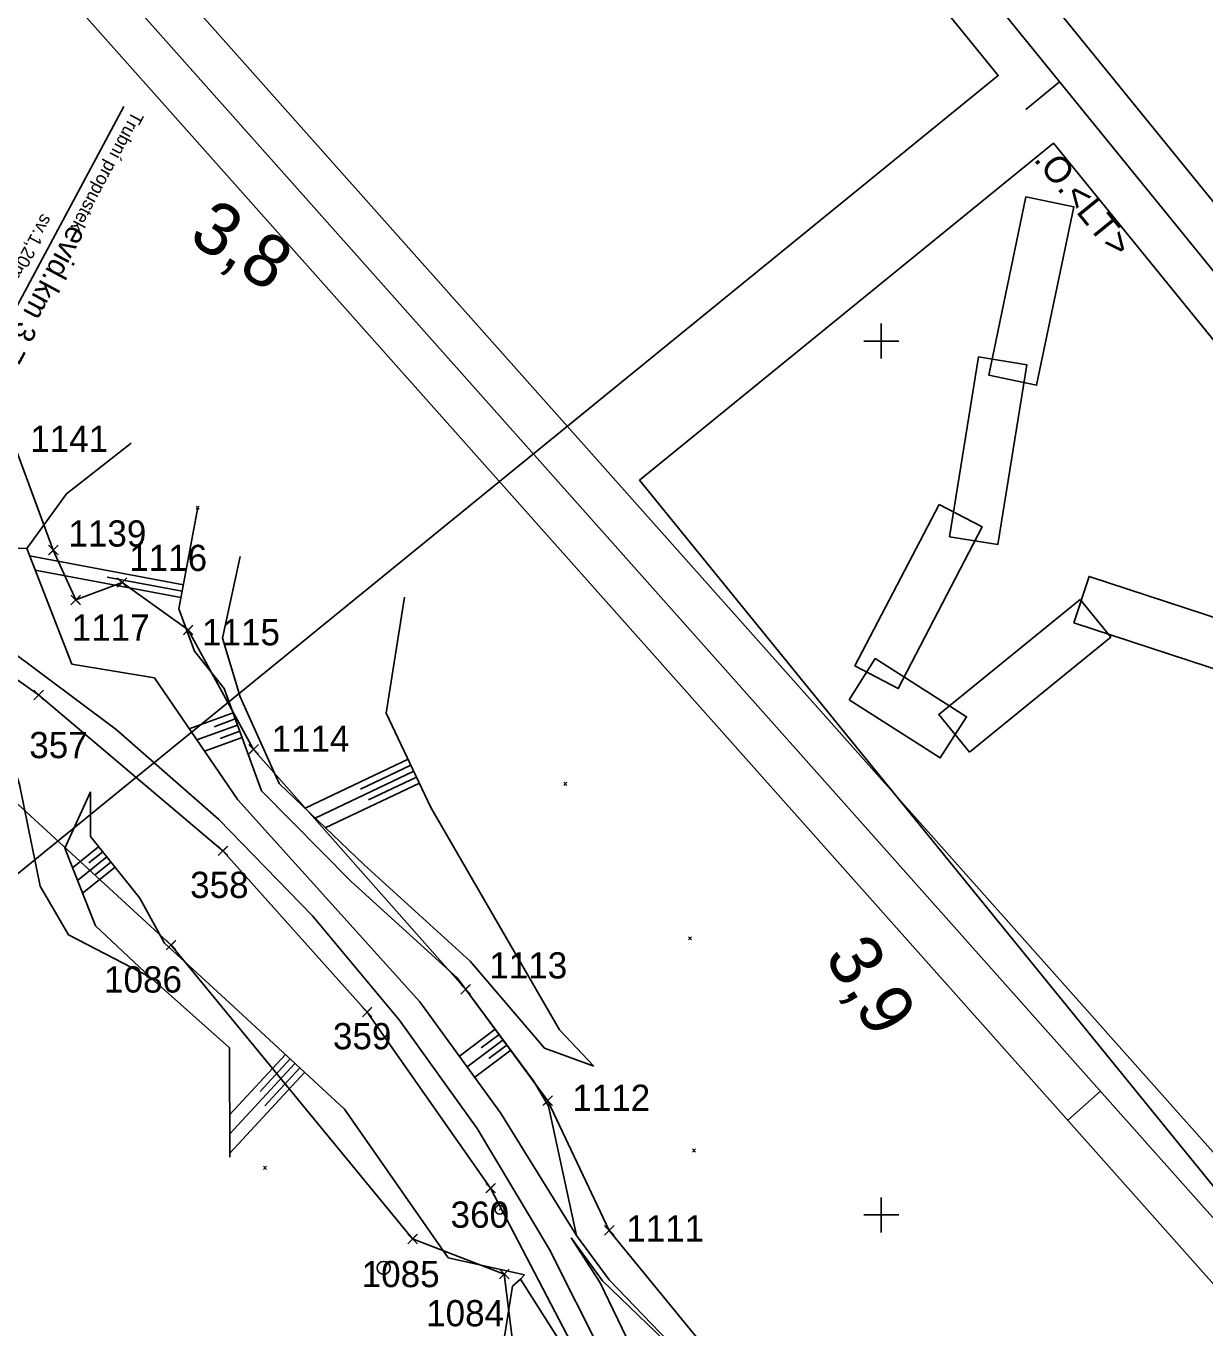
# Model space of a CAD drawing. Extents: x -866402 to -860377, y -1041908 to -1038598.
# Drawn here: x -865497.9 to -865362.9, y -1039812.9 to -1039664 of the extents above; entities that cross this region are included whole.
import ezdxf

# ---------------------------------------------------------------- set-up
doc = ezdxf.new("R2010")
doc.units = 0
for name, color, linetype in [('PS 02 trasa', 7, 'Continuous'), ('SZDC', 7, 'Continuous'), ('Vrstva 1', 7, 'Continuous'), ('Vrstva 19', 7, 'Continuous'), ('Vrstva 21', 7, 'Continuous'), ('Vrstva 48', 7, 'Continuous'), ('Vrstva 49', 7, 'Continuous'), ('Vrstva 5', 7, 'Continuous'), ('Vrstva 60', 7, 'Continuous'), ('Vrstva 7', 7, 'Continuous')]:
    doc.layers.add(name, color=color, linetype=linetype)

msp = doc.modelspace()

# ---------------------------------------------------------------- linework, layer by layer
at = {"layer": 'PS 02 trasa'}
msp.add_lwpolyline([(-865628.19, -1039677.88), (-865605.51, -1039687.52), (-865582.19, -1039697.61), (-865559.14, -1039707.28), (-865536.33, -1039717.33), (-865529.82, -1039720.29), (-865517.48, -1039726.61), (-865515.91, -1039727.72), (-865511.27, -1039730.03), (-865496.48, -1039740.5), (-865475.38, -1039758.33), (-865458.86, -1039776.79), (-865444.73, -1039796.94), (-865433.24, -1039818.95), (-865429.29, -1039825.71), (-865424.65, -1039842.04), (-865418.67, -1039865.78), (-865413.42, -1039890.2), (-865408.64, -1039914.82), (-865404.58, -1039939.8), (-865398.64, -1039964), (-865396.05, -1039975.04), (-865392.51, -1039988.18), (-865384.79, -1040012.1)], dxfattribs=at)
at = {"layer": 'SZDC'}
for points in [[(-865624.73, -1039668.72), (-865611.2, -1039674.78), (-865606.77, -1039664.52), (-865582.19, -1039686.68), (-865522.1, -1039709.6), (-865498.95, -1039712.74), (-865494.8, -1039723.92), (-865492.23, -1039729.63), (-865486.92, -1039727.63), (-865479.36, -1039733.06), (-865471.87, -1039746.72), (-865447.59, -1039774.17), (-865438.19, -1039786.93), (-865431.15, -1039801.77), (-865408.04, -1039829.99)], [(-865395.62, -1040020.69), (-865413.96, -1039944.15), (-865410.47, -1039918.35), (-865441.28, -1039903.04), (-865441.01, -1039880.27), (-865424.37, -1039862.92), (-865425.77, -1039860.85), (-865430.49, -1039853.5), (-865438.62, -1039843), (-865443.16, -1039806.76), (-865453.66, -1039802.74), (-865481.31, -1039769.11), (-865500.26, -1039751.7), (-865548.22, -1039725.62), (-865576.1, -1039709.31), (-865612.95, -1039689.68), (-865615.16, -1039688.82), (-865619.36, -1039687.18)]]:
    msp.add_lwpolyline(points, dxfattribs=at)
at = {"layer": 'Vrstva 1'}
for p, q in [((-865383.45, -1039673.5), (-865379.58, -1039670.34)), ((-865378.64, -1039789.17), (-865374.91, -1039785.84))]:
    msp.add_line(p, q, dxfattribs=at)
for points in [[(-866268.65, -1039040.03), (-865473.6, -1040017.5), (-865243.2, -1039830.1), (-866038.25, -1038852.63)], [(-866038.97, -1038859.66), (-865250.23, -1039829.38), (-865472.87, -1040010.47), (-866261.62, -1039040.75)], [(-866254.59, -1039041.47), (-865601.5, -1039844.41), (-865386.61, -1039669.62), (-866039.7, -1038866.69)], [(-866039.7, -1038866.69), (-865386.61, -1039669.62), (-865601.5, -1039844.41), (-866254.59, -1039041.47)], [(-865732.63, -1039823.16), (-864894.8, -1040764.23), (-864672.98, -1040566.75), (-865510.81, -1039625.68)], [(-865511.22, -1039632.74), (-864680.04, -1040566.34), (-864894.39, -1040757.18), (-865725.57, -1039823.57)], [(-865718.52, -1039823.98), (-865030.3, -1040597.01), (-864823.41, -1040412.82), (-865511.63, -1039639.79)], [(-865511.63, -1039639.79), (-864823.41, -1040412.82), (-865030.3, -1040597.01), (-865718.52, -1039823.98)]]:
    msp.add_lwpolyline(points, close=True, dxfattribs=at)
msp.add_lwpolyline([(-865500.16, -1039735.07), (-865487.59, -1039744.45), (-865475.87, -1039754.7), (-865465.13, -1039765.76), (-865455.18, -1039777.66), (-865446.28, -1039790.12), (-865437.99, -1039803.97), (-865431.9, -1039816), (-865426.39, -1039829.26)], dxfattribs=at)
at = {"layer": 'Vrstva 19'}
msp.add_line((-865506.41, -1039709.88), (-865486.74, -1039673.16), dxfattribs=at)
at = {"layer": 'Vrstva 21'}
for points in [[(-865427.7, -1039715.93), (-865380.3, -1039677.37), (-865304.58, -1039770.46), (-865351.98, -1039809.02)], [(-865427.7, -1039715.93), (-865380.3, -1039677.37), (-865304.58, -1039770.46), (-865351.98, -1039809.02)], [(-865383.43, -1039683.5), (-865377.97, -1039684.64), (-865382.22, -1039705.05), (-865387.68, -1039703.91)], [(-865383.43, -1039683.5), (-865377.97, -1039684.64), (-865382.22, -1039705.05), (-865387.68, -1039703.91)], [(-865383.43, -1039683.5), (-865377.97, -1039684.64), (-865382.22, -1039705.05), (-865387.68, -1039703.91)], [(-865383.43, -1039683.5), (-865377.97, -1039684.64), (-865382.22, -1039705.05), (-865387.68, -1039703.91)], [(-865388.85, -1039701.82), (-865383.34, -1039702.71), (-865386.67, -1039723.29), (-865392.18, -1039722.4)], [(-865388.85, -1039701.82), (-865383.34, -1039702.71), (-865386.67, -1039723.29), (-865392.18, -1039722.4)], [(-865393.39, -1039718.69), (-865388.44, -1039721.26), (-865398.06, -1039739.76), (-865403.01, -1039737.18)], [(-865393.39, -1039718.69), (-865388.44, -1039721.26), (-865398.06, -1039739.76), (-865403.01, -1039737.18)], [(-865377.94, -1039732.25), (-865376.21, -1039726.94), (-865356.4, -1039733.42), (-865358.13, -1039738.72)], [(-865377.94, -1039732.25), (-865376.21, -1039726.94), (-865356.4, -1039733.42), (-865358.13, -1039738.72)], [(-865389.89, -1039747.05), (-865393.42, -1039742.72), (-865377.24, -1039729.57), (-865373.72, -1039733.9)], [(-865389.89, -1039747.05), (-865393.42, -1039742.72), (-865377.24, -1039729.57), (-865373.72, -1039733.9)], [(-865403.69, -1039741.05), (-865400.69, -1039736.34), (-865390.24, -1039742.99), (-865393.24, -1039747.7)], [(-865403.69, -1039741.05), (-865400.69, -1039736.34), (-865390.24, -1039742.99), (-865393.24, -1039747.7)]]:
    msp.add_lwpolyline(points, close=True, dxfattribs=at)
at = {"layer": 'Vrstva 48'}
for p, q in [((-865479.91, -1039727.89), (-865497.51, -1039724.59)), ((-865480.19, -1039729.36), (-865496.87, -1039726.23)), ((-865480.05, -1039728.63), (-865488.62, -1039727.02)), ((-865474.22, -1039742.54), (-865479.23, -1039744.37)), ((-865473.7, -1039743.95), (-865478.36, -1039745.65)), ((-865473.96, -1039743.24), (-865476.38, -1039744.13)), ((-865473.19, -1039745.36), (-865477.48, -1039746.93)), ((-865473.45, -1039744.65), (-865475.68, -1039745.47)), ((-865454.17, -1039747.86), (-865465.98, -1039753.46)), ((-865453.85, -1039748.54), (-865459.62, -1039751.28)), ((-865453.53, -1039749.22), (-865464.82, -1039754.58)), ((-865453.21, -1039749.9), (-865458.72, -1039752.51)), ((-865452.88, -1039750.58), (-865463.66, -1039755.69)), ((-865489.61, -1039757.86), (-865492.6, -1039760.26)), ((-865488.67, -1039759.03), (-865492.02, -1039761.71)), ((-865489.14, -1039758.45), (-865490.73, -1039759.71)), ((-865487.73, -1039760.2), (-865491.45, -1039763.17)), ((-865488.2, -1039759.62), (-865489.97, -1039761.03)), ((-865444.19, -1039778.75), (-865448.31, -1039781.81)), ((-865443.29, -1039779.95), (-865447.43, -1039783.03)), ((-865443.74, -1039779.35), (-865445.81, -1039780.89)), ((-865468.23, -1039781.64), (-865474.59, -1039788.52)), ((-865442.4, -1039781.16), (-865446.55, -1039784.24)), ((-865442.85, -1039780.55), (-865444.92, -1039782.09)), ((-865467.13, -1039782.66), (-865474.58, -1039790.73)), ((-865467.68, -1039782.15), (-865471.13, -1039785.89)), ((-865466.58, -1039783.17), (-865470.58, -1039787.5)), ((-865466.03, -1039783.68), (-865474.57, -1039792.93))]:
    msp.add_line(p, q, dxfattribs=at)
at = {"layer": 'Vrstva 49'}
for p, q in [((-865493.29, -1039717.49), (-865485.87, -1039711.68)), ((-865480.43, -1039730.63), (-865478.26, -1039719.06)), ((-865478.43, -1039718.89), (-865478.08, -1039719.24)), ((-865478.43, -1039719.24), (-865478.08, -1039718.89)), ((-865492.66, -1039736.99), (-865497.84, -1039723.74)), ((-865436.36, -1039750.49), (-865436.01, -1039750.85)), ((-865436.36, -1039750.85), (-865436.01, -1039750.49)), ((-865473.68, -1039752.48), (-865452.83, -1039775.61)), ((-865422.06, -1039768.18), (-865421.71, -1039768.53)), ((-865422.06, -1039768.53), (-865421.71, -1039768.18)), ((-865421.62, -1039792.45), (-865421.26, -1039792.8)), ((-865421.62, -1039792.8), (-865421.26, -1039792.45)), ((-865470.73, -1039794.43), (-865470.38, -1039794.78)), ((-865470.73, -1039794.78), (-865470.38, -1039794.43)), ((-865449.59, -1039804.92), (-865440.85, -1039806.85)), ((-865440.85, -1039806.85), (-865441.32, -1039807.36)), ((-865442.23, -1039808.13), (-865444.69, -1039823.48)), ((-865441.32, -1039807.36), (-865442.23, -1039808.13))]:
    msp.add_line(p, q, dxfattribs=at)
for points in [[(-865500.07, -1039723.7), (-865497.84, -1039723.74), (-865493.29, -1039717.49)], [(-865432.91, -1039782.96), (-865438.56, -1039780.91), (-865447.06, -1039770.97), (-865459.26, -1039759.9), (-865468.94, -1039750.64), (-865473.41, -1039740.7), (-865475.42, -1039733.98), (-865473.42, -1039724.67)], [(-865454.59, -1039729.32), (-865456.67, -1039742.59), (-865451.56, -1039753.37), (-865436.85, -1039778.82), (-865432.91, -1039782.96)], [(-865480.43, -1039730.63), (-865478.65, -1039735.5), (-865475.24, -1039739.75), (-865470.95, -1039751.47), (-865460.69, -1039761.83), (-865448.55, -1039772.88), (-865439.81, -1039784.64), (-865438.11, -1039787.55), (-865434.9, -1039802.36)], [(-865473.68, -1039752.48), (-865483.23, -1039738.53), (-865492.66, -1039736.99)], [(-865503.08, -1039738.99), (-865501.44, -1039742.01), (-865498.65, -1039750.75), (-865496.32, -1039762.39), (-865493.07, -1039767.94), (-865483.7, -1039772.8)], [(-865483.7, -1039772.8), (-865489.96, -1039766.91), (-865493.49, -1039758.02), (-865490.53, -1039751.6)], [(-865490.53, -1039751.6), (-865490.55, -1039756.68), (-865484.9, -1039763.74), (-865482.08, -1039768.89), (-865474.63, -1039775.73), (-865461.47, -1039787.89), (-865449.59, -1039804.92)], [(-865474.57, -1039793.39), (-865474.61, -1039780.89), (-865483.7, -1039772.8)], [(-865434.9, -1039802.36), (-865443.59, -1039788.3), (-865452.83, -1039775.61)], [(-865435.52, -1039802.61), (-865432.2, -1039807.77), (-865428.69, -1039815.06), (-865423.8, -1039827.07), (-865424.04, -1039828.51)], [(-865414.54, -1039834.69), (-865416.94, -1039826.44), (-865424.74, -1039814.45), (-865431.91, -1039807.52), (-865435.52, -1039802.61)], [(-865434.9, -1039802.36), (-865431.14, -1039807.42), (-865424.35, -1039814.48), (-865416, -1039823.48), (-865407.83, -1039830.12)], [(-865441.32, -1039807.36), (-865435.47, -1039816.52), (-865430.26, -1039828.07), (-865428.55, -1039830.12)]]:
    msp.add_lwpolyline(points, dxfattribs=at)
at = {"layer": 'Vrstva 5'}
for p, q in [((-865400, -1039698), (-865400, -1039702)), ((-865402, -1039700), (-865398, -1039700)), ((-865400, -1039798), (-865400, -1039802)), ((-865402, -1039800), (-865398, -1039800))]:
    msp.add_line(p, q, dxfattribs=at)
at = {"layer": 'Vrstva 60'}
for p, q in [((-865494.35, -1039724.37), (-865495.35, -1039723.37)), ((-865494.35, -1039723.47), (-865495.35, -1039724.47)), ((-865495.25, -1039724.37), (-865494.25, -1039723.37)), ((-865495.25, -1039723.47), (-865494.25, -1039724.47)), ((-865494.8, -1039723.92), (-865494.8, -1039723.92)), ((-865486.47, -1039728.08), (-865487.47, -1039727.08)), ((-865486.47, -1039727.18), (-865487.47, -1039728.18)), ((-865487.37, -1039728.08), (-865486.37, -1039727.08)), ((-865487.37, -1039727.18), (-865486.37, -1039728.18)), ((-865486.92, -1039727.63), (-865486.92, -1039727.63)), ((-865491.78, -1039730.08), (-865492.78, -1039729.08)), ((-865491.78, -1039729.18), (-865492.78, -1039730.18)), ((-865492.68, -1039730.08), (-865491.68, -1039729.08)), ((-865492.68, -1039729.18), (-865491.68, -1039730.18)), ((-865492.23, -1039729.63), (-865492.23, -1039729.63)), ((-865478.91, -1039733.51), (-865479.91, -1039732.51)), ((-865478.91, -1039732.61), (-865479.91, -1039733.61)), ((-865479.81, -1039733.51), (-865478.81, -1039732.51)), ((-865479.81, -1039732.61), (-865478.81, -1039733.61)), ((-865479.36, -1039733.06), (-865479.36, -1039733.06)), ((-865496.03, -1039740.95), (-865497.03, -1039739.95)), ((-865496.03, -1039740.05), (-865497.03, -1039741.05)), ((-865496.93, -1039740.95), (-865495.93, -1039739.95)), ((-865496.93, -1039740.05), (-865495.93, -1039741.05)), ((-865496.48, -1039740.5), (-865496.48, -1039740.5)), ((-865471.42, -1039747.17), (-865472.42, -1039746.17)), ((-865471.42, -1039746.27), (-865472.42, -1039747.27)), ((-865472.32, -1039747.17), (-865471.32, -1039746.17)), ((-865472.32, -1039746.27), (-865471.32, -1039747.27)), ((-865471.87, -1039746.72), (-865471.87, -1039746.72)), ((-865474.93, -1039758.78), (-865475.93, -1039757.78)), ((-865474.93, -1039757.88), (-865475.93, -1039758.88)), ((-865475.83, -1039758.78), (-865474.83, -1039757.78)), ((-865475.83, -1039757.88), (-865474.83, -1039758.88)), ((-865475.38, -1039758.33), (-865475.38, -1039758.33)), ((-865480.86, -1039769.56), (-865481.86, -1039768.56)), ((-865480.86, -1039768.66), (-865481.86, -1039769.66)), ((-865481.76, -1039769.56), (-865480.76, -1039768.56)), ((-865481.76, -1039768.66), (-865480.76, -1039769.66)), ((-865481.31, -1039769.11), (-865481.31, -1039769.11)), ((-865447.14, -1039774.62), (-865448.14, -1039773.62)), ((-865447.14, -1039773.72), (-865448.14, -1039774.72)), ((-865448.04, -1039774.62), (-865447.04, -1039773.62)), ((-865448.04, -1039773.72), (-865447.04, -1039774.72)), ((-865447.59, -1039774.17), (-865447.59, -1039774.17)), ((-865458.41, -1039777.24), (-865459.41, -1039776.24)), ((-865458.41, -1039776.34), (-865459.41, -1039777.34)), ((-865459.31, -1039777.24), (-865458.31, -1039776.24)), ((-865459.31, -1039776.34), (-865458.31, -1039777.34)), ((-865458.86, -1039776.79), (-865458.86, -1039776.79)), ((-865437.74, -1039787.38), (-865438.74, -1039786.38)), ((-865437.74, -1039786.48), (-865438.74, -1039787.48)), ((-865438.64, -1039787.38), (-865437.64, -1039786.38)), ((-865438.64, -1039786.48), (-865437.64, -1039787.48)), ((-865438.19, -1039786.93), (-865438.19, -1039786.93)), ((-865444.28, -1039797.39), (-865445.28, -1039796.39)), ((-865444.28, -1039796.48), (-865445.28, -1039797.48)), ((-865445.18, -1039797.39), (-865444.18, -1039796.39)), ((-865445.18, -1039796.48), (-865444.18, -1039797.48)), ((-865444.73, -1039796.94), (-865444.73, -1039796.94)), ((-865453.21, -1039803.19), (-865454.21, -1039802.19)), ((-865453.21, -1039802.29), (-865454.21, -1039803.29)), ((-865454.11, -1039803.19), (-865453.11, -1039802.19)), ((-865454.11, -1039802.29), (-865453.11, -1039803.29)), ((-865430.7, -1039802.22), (-865431.7, -1039801.22)), ((-865430.7, -1039801.32), (-865431.7, -1039802.32)), ((-865431.6, -1039802.22), (-865430.6, -1039801.22)), ((-865431.6, -1039801.32), (-865430.6, -1039802.32)), ((-865431.15, -1039801.77), (-865431.15, -1039801.77)), ((-865453.66, -1039802.74), (-865453.66, -1039802.74)), ((-865442.71, -1039807.21), (-865443.71, -1039806.21)), ((-865442.71, -1039806.31), (-865443.71, -1039807.31)), ((-865443.61, -1039807.21), (-865442.61, -1039806.21)), ((-865443.61, -1039806.31), (-865442.61, -1039807.31)), ((-865443.16, -1039806.76), (-865443.16, -1039806.76))]:
    msp.add_line(p, q, dxfattribs=at)
at = {"layer": 'Vrstva 7'}
msp.add_line((-865443.74, -1039799.39), (-865443.64, -1039799.39), dxfattribs=at)
for centre, radius in [((-865443.69, -1039799.39), 0.5), ((-865456.97, -1039806.06), 0.75)]:
    msp.add_circle(centre, radius, dxfattribs=at)

# ---------------------------------------------------------------- texts
at = {"layer": 'Vrstva 1'}
msp.add_text('.O.<LT>', height=3, rotation=309.124, dxfattribs=at).set_placement((-865382.63, -1039679.26))
at = {"layer": 'Vrstva 19'}
for s, height, p in [('Trubní propustek', 1.5, (-865485.71, -1039673.59)), ('sv.1,20m', 1.5, (-865496.09, -1039685.34)), ('evid.km 3,796', 2.5, (-865492.88, -1039686.59))]:
    msp.add_text(s, height=height, rotation=241.8406, dxfattribs=at).set_placement(p)
at = {"layer": 'Vrstva 60'}
for s, p in [('1141', (-865497.44, -1039712.68)), ('1139', (-865493.07, -1039723.52)), ('1116', (-865486.11, -1039726.31)), ('1117', (-865492.69, -1039734.29)), ('1115', (-865477.77, -1039734.82)), ('1114', (-865469.81, -1039747)), ('357', (-865497.55, -1039747.73)), ('358', (-865479.13, -1039763.73)), ('1113', (-865444.88, -1039772.94)), ('1086', (-865488.99, -1039774.55)), ('359', (-865462.78, -1039781.04)), ('1112', (-865435.38, -1039788.09)), ('360', (-865449.31, -1039801.46)), ('1111', (-865429.2, -1039803.04)), ('1085', (-865459.49, -1039808.26)), ('1084', (-865452.11, -1039812.74))]:
    msp.add_text(s, height=3, dxfattribs=at).set_placement(p)
at = {"layer": 'Vrstva 7'}
for s, rotation, p in [('3,8', 327.667, (-865479.48, -1039688.52)), ('3,9', 300.9212, (-865406.57, -1039770.42))]:
    msp.add_text(s, height=6, rotation=rotation, dxfattribs=at).set_placement(p)

doc.saveas('drawing.dxf')
